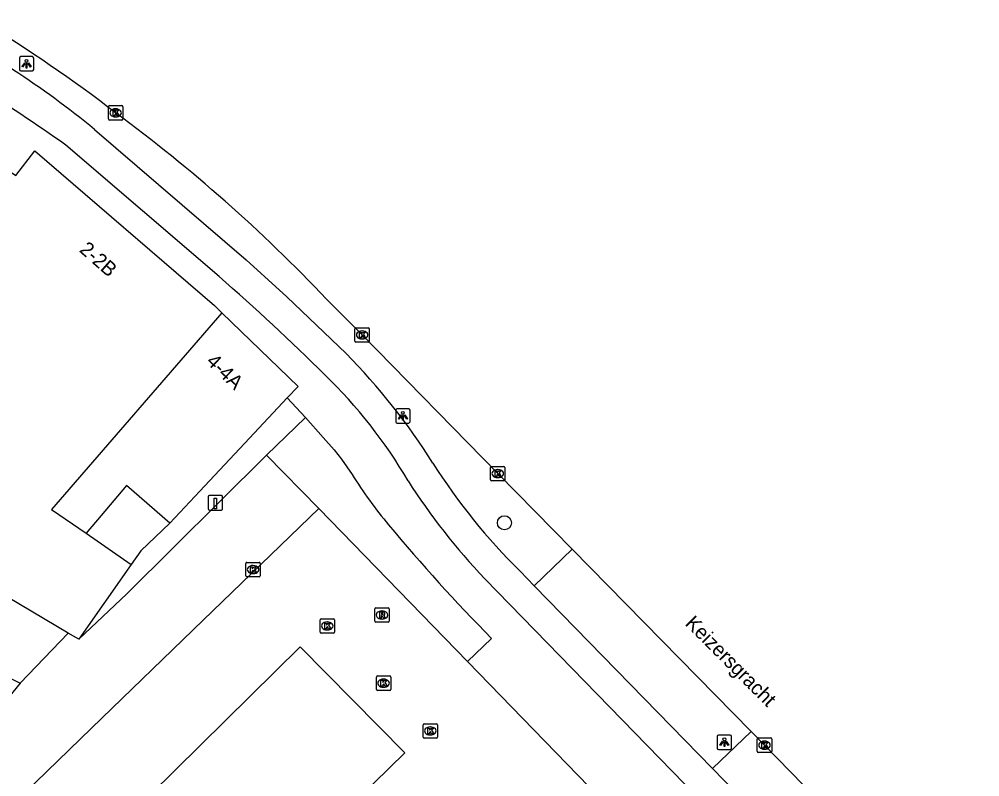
# Model space of a CAD drawing. Extents: x 160664 to 161506, y 382245 to 383288.
# Drawn here: x 161158.3 to 161225, y 383168.5 to 383221.1 of the extents above; entities that cross this region are included whole.
import ezdxf

# ---------------------------------------------------------------- set-up
doc = ezdxf.new("R2010")
doc.units = 0
for name, color, linetype in [('IMGEO_Boom', 7, 'Continuous'), ('IMGEO_Fietspad_gesloten', 7, 'Continuous'), ('IMGEO_Kolk', 7, 'Continuous'), ('IMGEO_Laadpaal', 7, 'Continuous'), ('IMGEO_Lichtpunt', 7, 'Continuous'), ('IMGEO_Openbare_ruimte_label', 7, 'Continuous'), ('IMGEO_Pand', 7, 'Continuous'), ('IMGEO_Pand_nummerreeks', 7, 'Continuous'), ('IMGEO_Parkeervlak_open', 7, 'Continuous'), ('IMGEO_Rijbaan_lokaal_gesloten', 7, 'Continuous'), ('IMGEO_Rijbaan_lokaal_open', 7, 'Continuous'), ('IMGEO_Rioolput', 7, 'Continuous'), ('IMGEO_Voetpad_open', 7, 'Continuous')]:
    doc.layers.add(name, color=color, linetype=linetype)

msp = doc.modelspace()

# ---------------------------------------------------------------- linework, layer by layer
at = {"layer": 'IMGEO_Boom'}
msp.add_circle((161191.98, 383186.171), 0.489, dxfattribs=at)
at = {"layer": 'IMGEO_Fietspad_gesloten'}
for points in [[(161163.53, 383213.482), (161174.059, 383204.43), (161176.868, 383201.861), (161180.984, 383197.923)], [(161172.175, 383203.275), (161161.543, 383212.383)], [(161176.906, 383194.84), (161178.165, 383193.478)], [(161175.47, 383190.87), (161178.165, 383193.478)], [(161162.427, 383178.083), (161165.765, 383181.237), (161175.47, 383190.87)], [(161168.751, 383186.141), (161166.744, 383184.23), (161166.075, 383183.277)], [(161193.075, 383182.805), (161194.053, 383181.801)], [(161220.542, 383151.528), (161215.744, 383156.483), (161190.617, 383182.288)], [(161194.053, 383181.801), (161206.418, 383169.107)], [(161222.157, 383152.902), (161206.418, 383169.107)]]:
    msp.add_lwpolyline(points, dxfattribs=at)
for centre, radius, start, end in [((161120.532, 383160.7), 68.08, 50.83246, 62.58749), ((161082.129, 383100.507), 137.196, 54.63144, 60.9643), ((161062.573, 383078.234), 166.276, 45.3062, 48.76444), ((161149.028, 383166.411), 44.88, 32.1703, 44.59858), ((161155.994, 383172.03), 33.897, 30.20606, 46.05468), ((161223.139, 383213.279), 42.808, 212.45475, 225.38825), ((161223.029, 383213.185), 44.779, 212.56284, 223.62939)]:
    msp.add_arc(centre, radius, start, end, dxfattribs=at)
at = {"layer": 'IMGEO_Kolk'}
for p, q in [((161164.565, 383215.133), (161165.417, 383215.133)), ((161164.49, 383214.207), (161164.49, 383215.059)), ((161164.978, 383214.913), (161165.003, 383214.913)), ((161165.491, 383215.059), (161165.491, 383214.207)), ((161165.417, 383214.133), (161164.565, 383214.133)), ((161165.001, 383214.353), (161164.976, 383214.353)), ((161181.602, 383198.788), (161181.602, 383199.64)), ((161181.677, 383199.714), (161182.529, 383199.714)), ((161182.09, 383199.494), (161182.115, 383199.494)), ((161182.603, 383199.64), (161182.603, 383198.788)), ((161182.529, 383198.714), (161181.677, 383198.714)), ((161182.113, 383198.934), (161182.088, 383198.934)), ((161191.018, 383189.16), (161191.018, 383190.012)), ((161191.093, 383190.086), (161191.945, 383190.086)), ((161191.506, 383189.866), (161191.531, 383189.866)), ((161192.019, 383190.012), (161192.019, 383189.16)), ((161191.529, 383189.306), (161191.504, 383189.306)), ((161191.945, 383189.086), (161191.093, 383189.086)), ((161174.033, 383182.497), (161174.033, 383183.349)), ((161174.108, 383183.423), (161174.96, 383183.423)), ((161174.521, 383183.203), (161174.546, 383183.203)), ((161175.034, 383183.349), (161175.034, 383182.497)), ((161174.96, 383182.423), (161174.108, 383182.423)), ((161174.544, 383182.643), (161174.519, 383182.643)), ((161179.182, 383178.581), (161179.182, 383179.433)), ((161179.257, 383179.507), (161180.109, 383179.507)), ((161179.67, 383179.287), (161179.695, 383179.287)), ((161180.183, 383179.433), (161180.183, 383178.581)), ((161180.109, 383178.507), (161179.257, 383178.507)), ((161179.693, 383178.727), (161179.668, 383178.727)), ((161183.091, 383174.606), (161183.091, 383175.458)), ((161183.166, 383175.532), (161184.018, 383175.532)), ((161183.579, 383175.312), (161183.604, 383175.312)), ((161184.092, 383175.458), (161184.092, 383174.606)), ((161184.018, 383174.532), (161183.166, 383174.532)), ((161183.602, 383174.752), (161183.577, 383174.752)), ((161186.337, 383171.292), (161186.337, 383172.144)), ((161186.412, 383172.218), (161187.264, 383172.218)), ((161186.825, 383171.998), (161186.85, 383171.998)), ((161187.338, 383172.144), (161187.338, 383171.292)), ((161187.264, 383171.218), (161186.412, 383171.218)), ((161186.848, 383171.438), (161186.823, 383171.438)), ((161209.538, 383170.302), (161209.538, 383171.154)), ((161209.613, 383171.228), (161210.465, 383171.228)), ((161210.539, 383171.154), (161210.539, 383170.302)), ((161210.049, 383170.448), (161210.024, 383170.448)), ((161210.026, 383171.008), (161210.051, 383171.008)), ((161210.465, 383170.228), (161209.613, 383170.228))]:
    msp.add_line(p, q, dxfattribs=at)
for points in [[(161164.565, 383215.133), (161165.417, 383215.133)], [(161164.49, 383214.207), (161164.49, 383215.059)], [(161164.811, 383214.833), (161164.934, 383214.833), (161164.934, 383214.682), (161165.064, 383214.833), (161165.228, 383214.833), (161165.082, 383214.682), (161165.235, 383214.433), (161165.083, 383214.433), (161164.998, 383214.597), (161164.934, 383214.53), (161164.934, 383214.433), (161164.811, 383214.433), (161164.811, 383214.833)], [(161165.491, 383215.059), (161165.491, 383214.207)], [(161165.417, 383214.133), (161164.565, 383214.133)], [(161181.602, 383198.788), (161181.602, 383199.64)], [(161181.677, 383199.714), (161182.529, 383199.714)], [(161181.923, 383199.414), (161182.046, 383199.414), (161182.046, 383199.263), (161182.176, 383199.414), (161182.34, 383199.414), (161182.194, 383199.263), (161182.347, 383199.014), (161182.195, 383199.014), (161182.11, 383199.178), (161182.046, 383199.111), (161182.046, 383199.014), (161181.923, 383199.014), (161181.923, 383199.414)], [(161182.603, 383199.64), (161182.603, 383198.788)], [(161182.529, 383198.714), (161181.677, 383198.714)], [(161191.018, 383189.16), (161191.018, 383190.012)], [(161191.093, 383190.086), (161191.945, 383190.086)], [(161191.339, 383189.786), (161191.462, 383189.786), (161191.462, 383189.635), (161191.592, 383189.786), (161191.756, 383189.786), (161191.61, 383189.635), (161191.763, 383189.386), (161191.611, 383189.386), (161191.526, 383189.55), (161191.462, 383189.483), (161191.462, 383189.386), (161191.339, 383189.386), (161191.339, 383189.786)], [(161192.019, 383190.012), (161192.019, 383189.16)], [(161191.945, 383189.086), (161191.093, 383189.086)], [(161174.033, 383182.497), (161174.033, 383183.349)], [(161174.108, 383183.423), (161174.96, 383183.423)], [(161174.354, 383183.123), (161174.477, 383183.123), (161174.477, 383182.972), (161174.607, 383183.123), (161174.771, 383183.123), (161174.625, 383182.972), (161174.778, 383182.723), (161174.626, 383182.723), (161174.541, 383182.887), (161174.477, 383182.82), (161174.477, 383182.723), (161174.354, 383182.723), (161174.354, 383183.123)], [(161175.034, 383183.349), (161175.034, 383182.497)], [(161174.96, 383182.423), (161174.108, 383182.423)], [(161179.182, 383178.581), (161179.182, 383179.433)], [(161179.257, 383179.507), (161180.109, 383179.507)], [(161179.503, 383179.207), (161179.626, 383179.207), (161179.626, 383179.056), (161179.756, 383179.207), (161179.92, 383179.207), (161179.774, 383179.056), (161179.927, 383178.807), (161179.775, 383178.807), (161179.69, 383178.971), (161179.626, 383178.904), (161179.626, 383178.807), (161179.503, 383178.807), (161179.503, 383179.207)], [(161180.183, 383179.433), (161180.183, 383178.581)], [(161180.109, 383178.507), (161179.257, 383178.507)], [(161183.091, 383174.606), (161183.091, 383175.458)], [(161183.166, 383175.532), (161184.018, 383175.532)], [(161183.412, 383175.232), (161183.535, 383175.232), (161183.535, 383175.081), (161183.665, 383175.232), (161183.829, 383175.232), (161183.683, 383175.081), (161183.836, 383174.832), (161183.684, 383174.832), (161183.599, 383174.996), (161183.535, 383174.929), (161183.535, 383174.832), (161183.412, 383174.832), (161183.412, 383175.232)], [(161184.092, 383175.458), (161184.092, 383174.606)], [(161184.018, 383174.532), (161183.166, 383174.532)], [(161186.337, 383171.292), (161186.337, 383172.144)], [(161186.412, 383172.218), (161187.264, 383172.218)], [(161186.658, 383171.918), (161186.781, 383171.918), (161186.781, 383171.767), (161186.911, 383171.918), (161187.075, 383171.918), (161186.929, 383171.767), (161187.082, 383171.518), (161186.93, 383171.518), (161186.845, 383171.682), (161186.781, 383171.615), (161186.781, 383171.518), (161186.658, 383171.518), (161186.658, 383171.918)], [(161187.338, 383172.144), (161187.338, 383171.292)], [(161187.264, 383171.218), (161186.412, 383171.218)], [(161209.538, 383170.302), (161209.538, 383171.154)], [(161209.613, 383171.228), (161210.465, 383171.228)], [(161210.539, 383171.154), (161210.539, 383170.302)], [(161209.859, 383170.928), (161209.982, 383170.928), (161209.982, 383170.777), (161210.112, 383170.928), (161210.276, 383170.928), (161210.13, 383170.777), (161210.283, 383170.528), (161210.131, 383170.528), (161210.046, 383170.692), (161209.982, 383170.625), (161209.982, 383170.528), (161209.859, 383170.528), (161209.859, 383170.928)], [(161210.465, 383170.228), (161209.613, 383170.228)]]:
    msp.add_lwpolyline(points, dxfattribs=at)
for centre, start, end in [((161164.567, 383215.057), 91.55205, 178.44795), ((161164.567, 383215.057), 91.55205, 178.44795), ((161165.415, 383215.057), 1.55205, 88.44795), ((161165.415, 383215.057), 1.55205, 88.44795), ((161164.567, 383214.209), 181.55205, 268.44795), ((161164.567, 383214.209), 181.55205, 268.44795), ((161165.415, 383214.209), 271.55205, 358.44795), ((161165.415, 383214.209), 271.55205, 358.44795), ((161181.679, 383199.638), 91.55205, 178.44795), ((161181.679, 383199.638), 91.55205, 178.44795), ((161182.527, 383199.638), 1.55205, 88.44795), ((161182.527, 383199.638), 1.55205, 88.44795), ((161181.679, 383198.79), 181.55205, 268.44795), ((161181.679, 383198.79), 181.55205, 268.44795), ((161182.527, 383198.79), 271.55205, 358.44795), ((161182.527, 383198.79), 271.55205, 358.44795), ((161191.095, 383190.01), 91.55205, 178.44795), ((161191.095, 383190.01), 91.55205, 178.44795), ((161191.943, 383190.01), 1.55205, 88.44795), ((161191.943, 383190.01), 1.55205, 88.44795), ((161191.095, 383189.162), 181.55205, 268.44795), ((161191.095, 383189.162), 181.55205, 268.44795), ((161191.943, 383189.162), 271.55205, 358.44795), ((161191.943, 383189.162), 271.55205, 358.44795), ((161174.11, 383183.347), 91.55205, 178.44795), ((161174.11, 383183.347), 91.55205, 178.44795), ((161174.958, 383183.347), 1.55205, 88.44795), ((161174.958, 383183.347), 1.55205, 88.44795), ((161174.11, 383182.499), 181.55205, 268.44795), ((161174.11, 383182.499), 181.55205, 268.44795), ((161174.958, 383182.499), 271.55205, 358.44795), ((161174.958, 383182.499), 271.55205, 358.44795), ((161179.259, 383179.431), 91.55205, 178.44795), ((161179.259, 383179.431), 91.55205, 178.44795), ((161180.107, 383179.431), 1.55205, 88.44795), ((161180.107, 383179.431), 1.55205, 88.44795), ((161179.259, 383178.583), 181.55205, 268.44795), ((161179.259, 383178.583), 181.55205, 268.44795), ((161180.107, 383178.583), 271.55205, 358.44795), ((161180.107, 383178.583), 271.55205, 358.44795), ((161183.168, 383175.456), 91.55205, 178.44795), ((161183.168, 383175.456), 91.55205, 178.44795), ((161184.016, 383175.456), 1.55205, 88.44795), ((161184.016, 383175.456), 1.55205, 88.44795), ((161183.168, 383174.608), 181.55205, 268.44795), ((161183.168, 383174.608), 181.55205, 268.44795), ((161184.016, 383174.608), 271.55205, 358.44795), ((161184.016, 383174.608), 271.55205, 358.44795), ((161186.414, 383172.142), 91.55205, 178.44795), ((161186.414, 383172.142), 91.55205, 178.44795), ((161187.262, 383172.142), 1.55205, 88.44795), ((161187.262, 383172.142), 1.55205, 88.44795), ((161186.414, 383171.294), 181.55205, 268.44795), ((161186.414, 383171.294), 181.55205, 268.44795), ((161187.262, 383171.294), 271.55205, 358.44795), ((161187.262, 383171.294), 271.55205, 358.44795), ((161209.615, 383171.152), 91.55205, 178.44795), ((161209.615, 383171.152), 91.55205, 178.44795), ((161210.463, 383171.152), 1.55205, 88.44795), ((161210.463, 383171.152), 1.55205, 88.44795), ((161209.615, 383170.304), 181.55205, 268.44795), ((161209.615, 383170.304), 181.55205, 268.44795), ((161210.463, 383170.304), 271.55205, 358.44795), ((161210.463, 383170.304), 271.55205, 358.44795)]:
    msp.add_arc(centre, 0.0765, start, end, dxfattribs=at)
for centre, major_axis, ratio, start_param, end_param in [((161164.977, 383214.633), (-0.387, 0.002), 0.722429, 4.712389, 7.853982), ((161165.002, 383214.633), (-0.39, 0.002), 0.717154, 1.570796, 4.712389), ((161182.089, 383199.214), (-0.387, 0.002), 0.722429, 4.712389, 7.853982), ((161182.114, 383199.214), (-0.39, 0.002), 0.717154, 1.570796, 4.712389), ((161191.505, 383189.586), (-0.387, 0.002), 0.722429, 4.712389, 7.853982), ((161191.53, 383189.586), (-0.39, 0.002), 0.717154, 1.570796, 4.712389), ((161174.52, 383182.923), (-0.387, 0.002), 0.722429, 4.712389, 7.853982), ((161174.545, 383182.923), (-0.39, 0.002), 0.717154, 1.570796, 4.712389), ((161179.669, 383179.007), (-0.387, 0.002), 0.722429, 4.712389, 7.853982), ((161179.694, 383179.007), (-0.39, 0.002), 0.717154, 1.570796, 4.712389), ((161183.578, 383175.032), (-0.387, 0.002), 0.722429, 4.712389, 7.853982), ((161183.603, 383175.032), (-0.39, 0.002), 0.717154, 1.570796, 4.712389), ((161186.824, 383171.718), (-0.387, 0.002), 0.722429, 4.712389, 7.853982), ((161186.849, 383171.718), (-0.39, 0.002), 0.717154, 1.570796, 4.712389), ((161210.025, 383170.728), (-0.387, 0.002), 0.722429, 4.712389, 7.853982), ((161210.05, 383170.728), (-0.39, 0.002), 0.717154, 1.570796, 4.712389)]:
    msp.add_ellipse(centre, major_axis=major_axis, ratio=ratio, start_param=start_param, end_param=end_param, dxfattribs=at)
at = {"layer": 'IMGEO_Laadpaal'}
for p, q in [((161171.42, 383187.973), (161171.42, 383187.132)), ((161171.42, 383187.973), (161171.42, 383187.132)), ((161172.336, 383188.057), (161171.495, 383188.057)), ((161172.336, 383188.057), (161171.495, 383188.057)), ((161172.42, 383187.141), (161172.42, 383187.982)), ((161172.42, 383187.141), (161172.42, 383187.982)), ((161171.504, 383187.057), (161172.345, 383187.057)), ((161171.504, 383187.057), (161172.345, 383187.057))]:
    msp.add_line(p, q, dxfattribs=at)
msp.add_lwpolyline([(161171.835, 383187.87), (161171.995, 383187.87), (161171.995, 383187.137), (161171.835, 383187.137), (161171.835, 383187.87)], dxfattribs=at)
for centre, start, end in [((161171.498, 383187.979), 92.4484, 184.28452), ((161171.498, 383187.979), 92.4484, 184.28452), ((161172.342, 383187.979), 2.4484, 94.28452), ((161172.342, 383187.979), 2.4484, 94.28452), ((161171.498, 383187.135), 182.4484, 274.28452), ((161171.498, 383187.135), 182.4484, 274.28452), ((161172.342, 383187.135), 272.4484, 4.28452), ((161172.342, 383187.135), 272.4484, 4.28452)]:
    msp.add_arc(centre, 0.0779, start, end, dxfattribs=at)
at = {"layer": 'IMGEO_Lichtpunt'}
for p, q in [((161158.308, 383218.441), (161158.308, 383217.634)), ((161158.308, 383218.441), (161158.308, 383217.634)), ((161159.21, 383218.536), (161158.402, 383218.536)), ((161159.21, 383218.536), (161158.402, 383218.536)), ((161159.304, 383217.634), (161159.304, 383218.441)), ((161159.304, 383217.634), (161159.304, 383218.441)), ((161158.402, 383217.54), (161159.21, 383217.54)), ((161158.402, 383217.54), (161159.21, 383217.54)), ((161184.433, 383193.998), (161184.433, 383193.191)), ((161184.433, 383193.998), (161184.433, 383193.191)), ((161185.335, 383194.093), (161184.527, 383194.093)), ((161185.335, 383194.093), (161184.527, 383194.093)), ((161185.429, 383193.191), (161185.429, 383193.998)), ((161185.429, 383193.191), (161185.429, 383193.998)), ((161184.527, 383193.097), (161185.335, 383193.097)), ((161184.527, 383193.097), (161185.335, 383193.097)), ((161206.753, 383171.337), (161206.753, 383170.53)), ((161206.753, 383171.337), (161206.753, 383170.53)), ((161207.655, 383171.432), (161206.847, 383171.432)), ((161207.655, 383171.432), (161206.847, 383171.432)), ((161207.749, 383170.53), (161207.749, 383171.337)), ((161207.749, 383170.53), (161207.749, 383171.337)), ((161206.847, 383170.436), (161207.655, 383170.436)), ((161206.847, 383170.436), (161207.655, 383170.436))]:
    msp.add_line(p, q, dxfattribs=at)
for points in [[(161158.682, 383218.105), (161158.721, 383218.077), (161158.533, 383217.815), (161158.495, 383217.842), (161158.682, 383218.105)], [(161158.784, 383218.057), (161158.831, 383218.057), (161158.831, 383217.735), (161158.784, 383217.735), (161158.784, 383218.057)], [(161158.894, 383218.077), (161158.932, 383218.104), (161159.119, 383217.842), (161159.08, 383217.814), (161158.894, 383218.077)], [(161184.807, 383193.662), (161184.846, 383193.634), (161184.658, 383193.372), (161184.62, 383193.399), (161184.807, 383193.662)], [(161184.909, 383193.614), (161184.956, 383193.614), (161184.956, 383193.292), (161184.909, 383193.292), (161184.909, 383193.614)], [(161185.019, 383193.634), (161185.057, 383193.661), (161185.244, 383193.399), (161185.205, 383193.371), (161185.019, 383193.634)], [(161207.127, 383171.001), (161207.166, 383170.973), (161206.978, 383170.711), (161206.94, 383170.738), (161207.127, 383171.001)], [(161207.229, 383170.953), (161207.276, 383170.953), (161207.276, 383170.631), (161207.229, 383170.631), (161207.229, 383170.953)], [(161207.339, 383170.973), (161207.377, 383171), (161207.564, 383170.738), (161207.525, 383170.71), (161207.339, 383170.973)]]:
    msp.add_lwpolyline(points, dxfattribs=at)
for centre in [(161158.807, 383218.239), (161184.932, 383193.796), (161207.252, 383171.135)]:
    msp.add_circle(centre, 0.0994, dxfattribs=at)
for centre, start, end in [((161158.402, 383218.441), 90, 180), ((161158.402, 383218.441), 90, 180), ((161159.21, 383218.441), 0, 90), ((161159.21, 383218.441), 0, 90), ((161158.402, 383217.634), 180, 270), ((161158.402, 383217.634), 180, 270), ((161159.21, 383217.634), 270, 0), ((161159.21, 383217.634), 270, 360), ((161184.527, 383193.998), 90, 180), ((161184.527, 383193.998), 90, 180), ((161185.335, 383193.998), 0, 90), ((161185.335, 383193.998), 0, 90), ((161184.527, 383193.191), 180, 270), ((161184.527, 383193.191), 180, 270), ((161185.335, 383193.191), 270, 0), ((161185.335, 383193.191), 270, 360), ((161206.847, 383171.337), 90, 180), ((161206.847, 383171.337), 90, 180), ((161207.655, 383171.337), 0, 90), ((161207.655, 383171.337), 0, 90), ((161206.847, 383170.53), 180, 270), ((161206.847, 383170.53), 180, 270), ((161207.655, 383170.53), 270, 0), ((161207.655, 383170.53), 270, 360)]:
    msp.add_arc(centre, 0.0946, start, end, dxfattribs=at)
at = {"layer": 'IMGEO_Pand'}
for points in [[(161147.146, 383215.757), (161154.669, 383210.217), (161155.834, 383211.816), (161158.058, 383210.285), (161159.377, 383211.995), (161171.844, 383201.255), (161172.367, 383200.749)], [(161172.367, 383200.749), (161160.536, 383187.097), (161162.938, 383185.44)], [(161172.367, 383200.749), (161177.656, 383195.64), (161176.906, 383194.84)], [(161176.906, 383194.84), (161174.277, 383192.035), (161170.839, 383188.369), (161168.751, 383186.141)], [(161168.751, 383186.141), (161165.738, 383188.759), (161163.989, 383186.686), (161162.938, 383185.44)], [(161162.938, 383185.44), (161166.075, 383183.277)], [(161161.697, 383178.516), (161152.489, 383183.975)], [(161166.075, 383183.277), (161162.427, 383178.083)], [(161162.427, 383178.083), (161161.697, 383178.516)], [(161149.712, 383174.226), (161151.763, 383178.33), (161158.353, 383175.037)], [(161158.353, 383175.037), (161155.385, 383171.391)]]:
    msp.add_lwpolyline(points, dxfattribs=at)
at = {"layer": 'IMGEO_Parkeervlak_open'}
for points in [[(161179.091, 383187.153), (161175.47, 383190.87)], [(161161.697, 383178.516), (161158.353, 383175.037)]]:
    msp.add_lwpolyline(points, dxfattribs=at)
at = {"layer": 'IMGEO_Rijbaan_lokaal_gesloten'}
for points in [[(161179.635, 383201.699), (161182.103, 383199.214), (161191.519, 383189.586), (161196.678, 383184.329)], [(161196.678, 383184.329), (161209.1, 383171.69)], [(161209.1, 383171.69), (161210.039, 383170.728), (161220.836, 383159.646), (161224.983, 383155.418)]]:
    msp.add_lwpolyline(points, dxfattribs=at)
for centre, radius, start, end in [((161104.16, 383135.735), 99.626, 52.36772, 58.82099), ((161099.551, 383125.785), 110.347, 43.46907, 53.6272)]:
    msp.add_arc(centre, radius, start, end, dxfattribs=at)
at = {"layer": 'IMGEO_Rijbaan_lokaal_open'}
for points in [[(161154.786, 383163.643), (161163.312, 383171.916), (161171.06, 383179.398), (161179.091, 383187.153)], [(161189.424, 383176.545), (161179.091, 383187.153)], [(161167.828, 383153.324), (161185.062, 383170.205), (161177.8, 383177.554), (161160.479, 383160.444)], [(161189.424, 383176.545), (161200.163, 383165.469)]]:
    msp.add_lwpolyline(points, dxfattribs=at)
at = {"layer": 'IMGEO_Rioolput'}
for p, q in [((161182.982, 383179.341), (161182.982, 383180.193)), ((161183.057, 383180.267), (161183.909, 383180.267)), ((161183.47, 383180.047), (161183.495, 383180.047)), ((161183.983, 383180.193), (161183.983, 383179.341)), ((161183.909, 383179.267), (161183.057, 383179.267)), ((161183.493, 383179.487), (161183.468, 383179.487))]:
    msp.add_line(p, q, dxfattribs=at)
for points in [[(161182.982, 383179.341), (161182.982, 383180.193)], [(161183.057, 383180.267), (161183.909, 383180.267)], [(161183.571, 383179.965), (161183.319, 383179.967), (161183.319, 383179.567)], [(161183.497, 383179.886), (161183.443, 383179.886), (161183.443, 383179.805)], [(161183.443, 383179.805), (161183.495, 383179.805)], [(161183.983, 383180.193), (161183.983, 383179.341)], [(161183.909, 383179.267), (161183.057, 383179.267)], [(161183.319, 383179.567), (161183.443, 383179.567), (161183.443, 383179.729), (161183.454, 383179.729)], [(161183.501, 383179.7), (161183.572, 383179.567), (161183.712, 383179.567), (161183.647, 383179.693)]]:
    msp.add_lwpolyline(points, dxfattribs=at)
for centre, radius, start, end in [((161183.059, 383180.191), 0.0765, 91.55205, 178.44795), ((161183.059, 383180.191), 0.0765, 91.55205, 178.44795), ((161183.479, 383179.994), 0.19, 274.7715, 282.96867), ((161183.503, 383179.79), 0.0964, 77.00612, 93.18647), ((161183.517, 383179.847), 0.0378, 276.66336, 79.67722), ((161183.57, 383179.855), 0.109, 350.36119, 89.41601), ((161183.568, 383179.855), 0.112, 277.58423, 350.98172), ((161183.907, 383180.191), 0.0765, 1.55205, 88.44795), ((161183.907, 383180.191), 0.0765, 1.55205, 88.44795), ((161183.059, 383179.343), 0.0765, 181.55205, 268.44795), ((161183.059, 383179.343), 0.0765, 181.55205, 268.44795), ((161183.453, 383179.676), 0.0533, 26.02933, 88.69889), ((161183.552, 383179.64), 0.108, 29.51342, 73.79051), ((161183.907, 383179.343), 0.0765, 271.55205, 358.44795), ((161183.907, 383179.343), 0.0765, 271.55205, 358.44795)]:
    msp.add_arc(centre, radius, start, end, dxfattribs=at)
for centre, major_axis, ratio, start_param, end_param in [((161183.469, 383179.767), (-0.387, 0.002), 0.722429, 4.712389, 7.853982), ((161183.494, 383179.767), (-0.39, 0.002), 0.717154, 1.570796, 4.712389)]:
    msp.add_ellipse(centre, major_axis=major_axis, ratio=ratio, start_param=start_param, end_param=end_param, dxfattribs=at)
at = {"layer": 'IMGEO_Voetpad_open'}
for points in [[(161178.165, 383193.478), (161179.407, 383192.085), (161180.156, 383191.239), (161180.665, 383190.583), (161181.403, 383189.53)], [(161194.053, 383181.801), (161196.678, 383184.329)], [(161191.075, 383178.144), (161189.424, 383176.545)], [(161206.418, 383169.107), (161209.1, 383171.69)]]:
    msp.add_lwpolyline(points, dxfattribs=at)
for centre, radius, start, end in [((161209.916, 383207.477), 33.691, 212.18778, 219.56373), ((161286.301, 383271.563), 133.398, 219.88709, 224.45133)]:
    msp.add_arc(centre, radius, start, end, dxfattribs=at)

# ---------------------------------------------------------------- texts
at = {"layer": 'IMGEO_Openbare_ruimte_label'}
msp.add_text('Keizersgracht', height=1, rotation=314.91896, dxfattribs=at).set_placement((161204.465, 383179.119))
at = {"layer": 'IMGEO_Pand_nummerreeks'}
for s, rotation, p in [('2-2B', 318.58088, (161162.413, 383205.04)), ('4-4A', 315.97965, (161171.22, 383197.298))]:
    msp.add_text(s, height=1, rotation=rotation, dxfattribs=at).set_placement(p)

doc.saveas('drawing.dxf')
